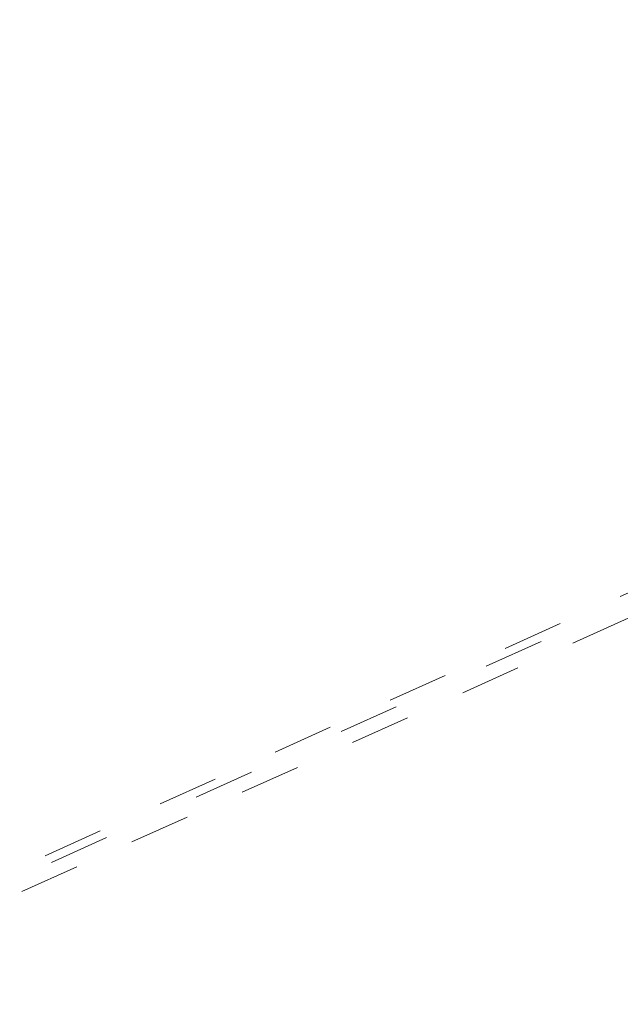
# Model space of a CAD drawing. Extents: x 1620708 to 2082925, y 607056 to 634194.
# Tile 589 of 656: x 1620964.306 to 1620965.299, y 607334.906 to 607336.536. Entities that reach past the tile are written whole.
import ezdxf

# ---------------------------------------------------------------- set-up
doc = ezdxf.new("R2010")
doc.units = 0
doc.header["$MEASUREMENT"] = 0
for name, pattern in [('bexisting', [0.125, 0.0625, -0.0625]), ('DGN Style 1', [0.16325, 0.000271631, -0.162979]), ('DGN Style 5', [0.190142, 0.081489, -0.108652])]:
    doc.linetypes.add(name, pattern=pattern)
for name, color, linetype, lineweight in [('BR_X_Sub_Object', 6, 'bexisting', 13), ('PV_X_Walk', 120, 'DGN Style 5', 0), ('RD_X_Wall', 120, 'DGN Style 1', 0)]:
    doc.layers.add(name, color=color, linetype=linetype, lineweight=lineweight)
doc.layers.add('PROP TXT', color=3, linetype='Continuous')
doc.styles.add('ARIAL', font='arial.ttf')
doc.dimstyles.new('RWM', dxfattribs={"dimtxt": 0.125, "dimasz": 0.1875, "dimexe": 0.09375, "dimexo": 0.09375, "dimgap": 0.046875, "dimtad": 1, "dimdec": 1, "dimzin": 3, "dimdsep": 46, "dimlunit": 4, "dimtxsty": 'ARIAL', "dimcen": -0.09375, "dimclrd": 1, "dimclre": 1, "dimclrt": 256, "dimadec": 0, "dimazin": 0, "dimtfac": 1, "dimtdec": 1, "dimtmove": 1, "dimatfit": 3, "dimfxl": 1, "dimfrac": 2, "dimtzin": 3, "dimarcsym": 0})

msp = doc.modelspace()

# ---------------------------------------------------------------- linework, layer by layer
at = {"layer": 'BR_X_Sub_Object'}
msp.add_line((1620980.0796, 607342.2045), (1620903.6207, 607307.7238), dxfattribs=at)
at = {"layer": 'PV_X_Walk', "flags": 128}
msp.add_lwpolyline([(1620969.076, 607391.918), (1620969.567, 607392.183), (1620969.628, 607392.781), (1620974.944, 607395.226), (1620975.014, 607396.364), (1620976.311, 607396.181), (1620973.912, 607373.389), (1620970.386, 607336.738), (1620968.316, 607336.942), (1620963.932, 607334.964), (1620963.788, 607334.937), (1620963.791, 607335.506), (1620963.35, 607335.268), (1620966.081, 607361.805)], close=True, dxfattribs=at)
at = {"layer": 'RD_X_Wall', "flags": 128}
msp.add_lwpolyline([(1620905.8239, 607308.9587), (1620907.4386, 607309.5897), (1620907.5281, 607309.7535), (1620909.439, 607310.5217), (1620909.5819, 607310.5688), (1620911.7217, 607311.6092), (1620911.8993, 607311.6811), (1620917.3006, 607314.1004), (1620943.2565, 607325.607), (1620970.6465, 607337.9816)], dxfattribs=at)

# ---------------------------------------------------------------- leaders
at = {"layer": 'PROP TXT'}
msp.add_leader([(1620968.183, 607319.4819), (1620948.2323, 607336.8307), (1620948.4085, 607338.5884)], dimstyle='RWM', override={"dimscale": 11.2, "dimdec": 2, "dimlunit": 2, "dimclrd": 2, "dimclre": 2, "dimclrt": 2, "dimtdec": 2}, dxfattribs=at)

doc.saveas('drawing.dxf')
